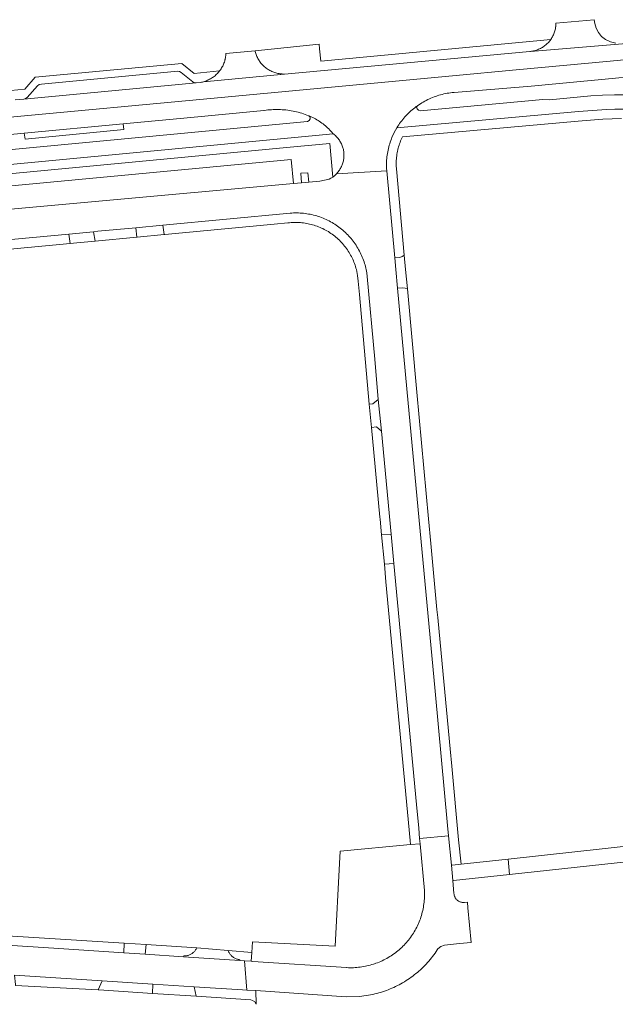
# Model space of a CAD drawing. Extents: x 146402 to 164798, y 455483 to 464134.
# Tile 360 of 575: x 157352 to 157474, y 461726 to 461928. Entities that reach past the tile are written whole.
import ezdxf

# ---------------------------------------------------------------- set-up
doc = ezdxf.new("R2010")
doc.units = 0
doc.header["$LTSCALE"] = 0.2
for name, color, linetype, lineweight in [('B-XX-VH-VERHARDING_ASFALT-GV', 252, 'CONTINUOUS', 18), ('B-XX-VH-VERHARDING_BETONSTRAATSTEEN-GV', 252, 'CONTINUOUS', 18), ('B-XX-VH-VERHARDING_STRAATBAKSTEEN-GV', 252, 'CONTINUOUS', 18), ('B-XX-VH-VERHARDING_TEGEL-GV', 252, 'CONTINUOUS', 18)]:
    doc.layers.add(name, color=color, linetype=linetype, lineweight=lineweight)

msp = doc.modelspace()

# ---------------------------------------------------------------- linework, layer by layer
at = {"layer": 'B-XX-VH-VERHARDING_ASFALT-GV'}
for points in [[(157476.68, 461923.495), (157456.925, 461921.848), (157456.78, 461921.835), (157406.3, 461917.199), (157389.682, 461915.611), (157389.465, 461915.554), (157389.246, 461915.506), (157389.118, 461915.481), (157388.171, 461915.391), (157352.715, 461912.032), (157350.939, 461911.864)], [(157321.669, 461905.634), (157352.099, 461908.507), (157388.928, 461911.939), (157440.906, 461916.859), (157453.942, 461918.035), (157473.302, 461919.855), (157482.533, 461920.724)], [(157482.533, 461920.724), (157473.302, 461919.855), (157453.942, 461918.035), (157440.906, 461916.859), (157388.928, 461911.939), (157352.099, 461908.507), (157321.669, 461905.634)], [(157342.251, 461904.033), (157352.816, 461905.025), (157373.164, 461906.937), (157387.041, 461908.24), (157402.108, 461909.693), (157402.179, 461909.704), (157402.546, 461909.756), (157402.914, 461909.799), (157403.283, 461909.835), (157403.653, 461909.863), (157404.023, 461909.883), (157404.394, 461909.895), (157404.764, 461909.899), (157405.135, 461909.895), (157405.505, 461909.883), (157405.876, 461909.863), (157406.245, 461909.835), (157406.614, 461909.799), (157406.983, 461909.755), (157407.35, 461909.703), (157407.716, 461909.643), (157408.08, 461909.575), (157408.443, 461909.5), (157408.804, 461909.416), (157409.164, 461909.325), (157409.521, 461909.227), (157409.876, 461909.12), (157410.229, 461909.006), (157410.579, 461908.884), (157410.926, 461908.755), (157411.271, 461908.618), (157411.303, 461908.606), (157411.36, 461908.578), (157411.56, 461908.5), (157411.846, 461908.375), (157412.129, 461908.243), (157412.409, 461908.104), (157412.684, 461907.957), (157412.956, 461907.804), (157413.224, 461907.643), (157413.488, 461907.476), (157413.747, 461907.302), (157414.001, 461907.121), (157414.251, 461906.934), (157414.497, 461906.74), (157414.737, 461906.541), (157414.972, 461906.335), (157415.201, 461906.124), (157415.425, 461905.906), (157415.644, 461905.683), (157415.856, 461905.454), (157416.063, 461905.22), (157416.264, 461904.981), (157416.313, 461904.92), (157416.48, 461904.792), (157416.641, 461904.658), (157416.798, 461904.518), (157416.948, 461904.372), (157417.094, 461904.22), (157417.233, 461904.063), (157417.366, 461903.901), (157417.493, 461903.734), (157417.614, 461903.562), (157417.728, 461903.386), (157417.835, 461903.205), (157417.935, 461903.021), (157418.028, 461902.832), (157418.114, 461902.641), (157418.192, 461902.446), (157418.264, 461902.249), (157418.327, 461902.048), (157418.383, 461901.846), (157418.431, 461901.642), (157418.471, 461901.435), (157418.503, 461901.228), (157418.527, 461901.019), (157418.544, 461900.81), (157418.552, 461900.6), (157418.553, 461900.39), (157418.545, 461900.181), (157418.53, 461899.971), (157418.506, 461899.763), (157418.475, 461899.555), (157418.435, 461899.349), (157418.388, 461899.144), (157418.333, 461898.942), (157418.271, 461898.741), (157418.2, 461898.543), (157418.123, 461898.348), (157418.038, 461898.156), (157417.945, 461897.968), (157417.846, 461897.783), (157417.739, 461897.602), (157417.626, 461897.425), (157417.506, 461897.253), (157417.38, 461897.085), (157417.247, 461896.922), (157417.109, 461896.764), (157417.042, 461896.693), (157427.362, 461897.303), (157427.322, 461897.742), (157427.31, 461898.088), (157427.306, 461898.433), (157427.31, 461898.779), (157427.321, 461899.125), (157427.341, 461899.47), (157427.369, 461899.815), (157427.405, 461900.159), (157427.449, 461900.502), (157427.5, 461900.844), (157427.56, 461901.185), (157427.627, 461901.524), (157427.703, 461901.862), (157427.786, 461902.198), (157427.877, 461902.531), (157427.975, 461902.863), (157428.081, 461903.192), (157428.195, 461903.519), (157428.316, 461903.843), (157428.435, 461904.14), (157428.892, 461905.145), (157429.423, 461906.114), (157429.425, 461906.126), (157429.44, 461906.15), (157429.624, 461906.446), (157429.815, 461906.737), (157430.012, 461907.023), (157430.217, 461907.305), (157430.427, 461907.582), (157430.644, 461907.854), (157430.867, 461908.121), (157431.096, 461908.383), (157431.331, 461908.64), (157431.572, 461908.891), (157431.819, 461909.137), (157432.071, 461909.376), (157432.329, 461909.61), (157432.592, 461909.838), (157432.86, 461910.06), (157433.133, 461910.276), (157433.411, 461910.485), (157433.694, 461910.688), (157433.984, 461910.886), (157434.278, 461911.078), (157434.576, 461911.262), (157434.878, 461911.44), (157435.185, 461911.611), (157435.495, 461911.775), (157435.809, 461911.932), (157436.127, 461912.081), (157436.447, 461912.224), (157436.771, 461912.359), (157437.098, 461912.486), (157437.428, 461912.606), (157437.76, 461912.719), (157438.095, 461912.824), (157438.432, 461912.921), (157438.772, 461913.011), (157439.113, 461913.092), (157439.456, 461913.166), (157439.801, 461913.233), (157440.146, 461913.291), (157440.494, 461913.341), (157440.842, 461913.384), (157441.191, 461913.418), (157441.214, 461913.42), (157457.064, 461914.709), (157473.686, 461916.243), (157473.69, 461916.243), (157485.884, 461917.521)], [(157476.624, 461912.945), (157474.189, 461912.921), (157471.756, 461912.837), (157469.326, 461912.693), (157460.851, 461911.855), (157459.433, 461911.974), (157434.253, 461909.643), (157433.877, 461909.76), (157433.596, 461910.036), (157433.508, 461910.383), (157433.694, 461910.688), (157433.411, 461910.485), (157433.133, 461910.276), (157432.86, 461910.06), (157432.592, 461909.838), (157432.329, 461909.61), (157432.071, 461909.376), (157431.819, 461909.137), (157431.572, 461908.891), (157431.331, 461908.64), (157431.096, 461908.383), (157430.867, 461908.121), (157430.644, 461907.854), (157430.427, 461907.582), (157430.217, 461907.305), (157430.012, 461907.023), (157429.815, 461906.737), (157429.624, 461906.446), (157429.44, 461906.15), (157429.425, 461906.126), (157466.801, 461909.462), (157472.563, 461909.877), (157474.248, 461909.97), (157475.935, 461909.999)], [(157305.83, 461894.419), (157416.313, 461904.92), (157416.264, 461904.981), (157416.063, 461905.22), (157415.856, 461905.454), (157415.644, 461905.683), (157415.425, 461905.906), (157415.201, 461906.124), (157414.972, 461906.335), (157414.737, 461906.541), (157414.497, 461906.74), (157414.251, 461906.934), (157414.001, 461907.121), (157413.747, 461907.302), (157413.488, 461907.476), (157413.224, 461907.643), (157412.956, 461907.804), (157412.684, 461907.957), (157412.409, 461908.104), (157412.129, 461908.243), (157411.846, 461908.375), (157411.56, 461908.5), (157411.36, 461908.578), (157411.413, 461908.544), (157411.461, 461908.503), (157411.504, 461908.456), (157411.54, 461908.404), (157411.569, 461908.348), (157411.592, 461908.289), (157411.606, 461908.227), (157411.613, 461908.165), (157411.611, 461908.101), (157411.602, 461908.039), (157411.585, 461907.978), (157411.394, 461907.641), (157411.087, 461907.405), (157342.966, 461900.984)]]:
    msp.add_lwpolyline(points, dxfattribs=at)
at = {"layer": 'B-XX-VH-VERHARDING_BETONSTRAATSTEEN-GV'}
for points in [[(157474.449, 461923.552), (157473.366, 461923.835), (157472.339, 461924.28), (157471.554, 461924.937), (157470.909, 461925.73), (157470.426, 461926.632), (157470.124, 461927.61), (157469.99, 461928.374), (157462.148, 461927.679), (157462.138, 461927.35), (157462.123, 461927.135), (157462.1, 461926.92), (157462.096, 461926.887), (157462.07, 461926.706), (157462.031, 461926.494), (157461.985, 461926.283), (157461.931, 461926.074), (157461.869, 461925.867), (157461.799, 461925.663), (157461.722, 461925.462), (157461.638, 461925.263), (157461.546, 461925.068), (157461.447, 461924.876), (157461.341, 461924.688), (157461.228, 461924.504), (157461.109, 461924.324), (157461.079, 461924.282), (157460.951, 461924.108), (157460.817, 461923.939), (157460.677, 461923.775), (157460.531, 461923.616), (157460.379, 461923.463), (157460.221, 461923.315), (157460.058, 461923.174), (157459.89, 461923.038), (157459.718, 461922.909), (157459.54, 461922.787), (157459.358, 461922.671), (157459.172, 461922.562), (157458.982, 461922.46), (157458.788, 461922.365), (157458.591, 461922.277), (157458.39, 461922.197), (157458.187, 461922.124), (157457.982, 461922.058), (157457.774, 461922.001), (157457.564, 461921.951), (157457.352, 461921.909), (157457.139, 461921.874), (157456.925, 461921.848), (157476.68, 461923.495)], [(157325.803, 461887.227), (157408.167, 461894.7), (157407.727, 461899.648), (157325.389, 461891.899)], [(157333.066, 461881.562), (157361.943, 461884.284), (157367.07, 461884.767), (157367.952, 461884.85), (157375.72, 461885.582), (157381.322, 461886.11), (157407.52, 461888.58), (157407.863, 461888.604), (157408.206, 461888.62), (157408.549, 461888.627), (157408.893, 461888.627), (157409.236, 461888.619), (157409.579, 461888.603), (157409.922, 461888.579), (157410.264, 461888.546), (157410.605, 461888.506), (157410.945, 461888.458), (157411.284, 461888.402), (157411.621, 461888.339), (157411.957, 461888.267), (157412.291, 461888.187), (157412.623, 461888.1), (157412.953, 461888.005), (157413.281, 461887.902), (157413.606, 461887.792), (157413.929, 461887.675), (157414.249, 461887.549), (157414.566, 461887.417), (157414.879, 461887.277), (157415.19, 461887.129), (157415.496, 461886.975), (157415.799, 461886.813), (157416.099, 461886.645), (157416.394, 461886.469), (157416.685, 461886.287), (157416.972, 461886.098), (157417.254, 461885.902), (157417.532, 461885.7), (157417.805, 461885.491), (157418.073, 461885.277), (157418.335, 461885.055), (157418.593, 461884.828), (157418.845, 461884.595), (157419.092, 461884.356), (157419.333, 461884.112), (157419.569, 461883.861), (157419.798, 461883.606), (157420.021, 461883.345), (157420.239, 461883.079), (157420.45, 461882.808), (157420.655, 461882.532), (157420.853, 461882.252), (157421.044, 461881.967), (157421.229, 461881.677), (157421.407, 461881.384), (157421.579, 461881.086), (157421.743, 461880.785), (157421.9, 461880.479), (157422.05, 461880.17), (157422.193, 461879.858), (157422.329, 461879.542), (157422.457, 461879.224), (157422.578, 461878.902), (157422.691, 461878.578), (157422.796, 461878.251), (157422.894, 461877.922), (157422.984, 461877.59), (157423.067, 461877.257), (157423.132, 461876.967), (157423.264, 461876.268), (157423.362, 461875.563), (157424.906, 461858.567), (157425.62, 461850.227), (157426.209, 461844.395), (157426.271, 461843.742), (157428.277, 461822.521), (157428.844, 461816.514), (157433.471, 461766.966), (157433.924, 461762.067), (157434.119, 461759.955), (157440.08, 461760.517), (157439.884, 461762.624), (157437.316, 461790.281), (157431.473, 461852.44), (157429.577, 461873.131), (157429.226, 461876.967), (157429.006, 461879.362), (157427.362, 461897.303), (157417.042, 461896.693), (157416.657, 461896.324), (157416.238, 461895.995), (157415.884, 461895.762), (157415.512, 461895.558), (157413.589, 461895.157), (157411.36, 461894.969), (157409.851, 461894.842), (157408.167, 461894.7), (157325.803, 461887.227)], [(157350.78, 461731.846), (157368.825, 461730.669), (157379.266, 461729.989), (157387.742, 461729.436), (157397.71, 461728.829), (157398.615, 461728.774), (157398.072, 461734.779), (157397.113, 461734.843), (157385.576, 461735.601), (157377.66, 461736.121), (157373.255, 461736.411), (157358.86, 461737.357), (157337.431, 461738.765)]]:
    msp.add_lwpolyline(points, dxfattribs=at)
for points in [[(157400.304, 461921.814), (157400.263, 461921.989), (157394.283, 461921.429), (157394.27, 461921.205), (157394.25, 461920.982), (157394.221, 461920.759), (157394.185, 461920.538), (157394.14, 461920.318), (157394.106, 461920.174), (157394.088, 461920.1), (157394.028, 461919.884), (157393.96, 461919.67), (157393.885, 461919.459), (157393.802, 461919.25), (157393.712, 461919.045), (157393.615, 461918.843), (157393.51, 461918.644), (157393.399, 461918.449), (157393.281, 461918.259), (157393.155, 461918.073), (157393.024, 461917.891), (157392.975, 461917.827), (157392.835, 461917.652), (157392.688, 461917.482), (157392.536, 461917.317), (157392.378, 461917.158), (157392.214, 461917.005), (157392.045, 461916.857), (157391.871, 461916.716), (157391.692, 461916.581), (157391.508, 461916.452), (157391.32, 461916.33), (157391.127, 461916.215), (157390.931, 461916.107), (157390.731, 461916.006), (157390.527, 461915.912), (157390.32, 461915.825), (157390.11, 461915.746), (157389.897, 461915.674), (157389.682, 461915.611), (157406.3, 461917.199), (157406.079, 461917.2), (157405.859, 461917.209), (157405.639, 461917.225), (157405.42, 461917.25), (157405.201, 461917.283), (157404.984, 461917.323), (157404.769, 461917.372), (157404.556, 461917.428), (157404.344, 461917.491), (157404.136, 461917.563), (157403.93, 461917.642), (157403.727, 461917.728), (157403.527, 461917.822), (157403.33, 461917.923), (157403.138, 461918.031), (157402.95, 461918.146), (157402.765, 461918.267), (157402.586, 461918.395), (157402.411, 461918.53), (157402.241, 461918.671), (157402.076, 461918.818), (157401.917, 461918.97), (157401.764, 461919.129), (157401.616, 461919.293), (157401.474, 461919.462), (157401.339, 461919.636), (157401.21, 461919.815), (157401.087, 461919.999), (157400.971, 461920.186), (157400.862, 461920.378), (157400.761, 461920.574), (157400.666, 461920.773), (157400.578, 461920.976), (157400.498, 461921.182), (157400.426, 461921.39), (157400.361, 461921.601)], [(157384.762, 461917.75), (157384.37, 461917.798), (157356.345, 461915.143), (157355.9, 461915.048), (157355.523, 461914.794), (157353.385, 461912.398), (157353.082, 461912.157), (157352.715, 461912.032), (157388.171, 461915.391), (157387.778, 461915.415), (157387.444, 461915.624), (157385.099, 461917.545)], [(157367.364, 461882.825), (157367.07, 461884.767), (157361.943, 461884.284), (157362.253, 461882.343), (157363.65, 461882.475)], [(157381.576, 461884.166), (157381.322, 461886.11), (157375.72, 461885.582), (157375.98, 461883.639), (157376.017, 461883.642)], [(157431.239, 461876.967), (157430.968, 461879.936), (157430.535, 461879.675), (157430.077, 461879.46), (157429.006, 461879.362), (157429.226, 461876.967), (157429.577, 461873.131), (157430.684, 461873.233), (157431.149, 461873.137), (157431.602, 461872.996)], [(157426.209, 461844.395), (157425.62, 461850.227), (157424.521, 461849.371), (157423.75, 461849.295), (157424.218, 461844.486), (157425.239, 461844.596), (157426.271, 461843.742)], [(157428.844, 461816.514), (157428.277, 461822.521), (157426.289, 461822.422), (157426.863, 461816.363)], [(157440.643, 461754.453), (157440.08, 461760.517), (157434.119, 461759.955), (157434.22, 461758.867), (157435.11, 461749.243), (157435.124, 461748.897), (157435.13, 461748.55), (157435.129, 461748.203), (157435.119, 461747.857), (157435.101, 461747.51), (157435.075, 461747.165), (157435.042, 461746.82), (157435, 461746.476), (157434.95, 461746.133), (157434.893, 461745.791), (157434.827, 461745.45), (157434.754, 461745.111), (157434.673, 461744.774), (157434.584, 461744.439), (157434.488, 461744.106), (157434.384, 461743.775), (157434.272, 461743.447), (157434.153, 461743.122), (157434.026, 461742.799), (157433.892, 461742.479), (157433.812, 461742.299), (157433.667, 461741.985), (157433.515, 461741.674), (157433.355, 461741.366), (157433.189, 461741.063), (157433.015, 461740.763), (157432.835, 461740.468), (157432.648, 461740.176), (157432.454, 461739.889), (157432.253, 461739.607), (157432.047, 461739.33), (157431.833, 461739.057), (157431.614, 461738.789), (157431.388, 461738.526), (157431.157, 461738.269), (157430.919, 461738.017), (157430.676, 461737.771), (157430.427, 461737.53), (157430.173, 461737.295), (157429.913, 461737.066), (157429.648, 461736.843), (157429.378, 461736.626), (157429.131, 461736.437), (157428.849, 461736.229), (157428.562, 461736.028), (157428.27, 461735.833), (157427.975, 461735.645), (157427.674, 461735.464), (157427.37, 461735.29), (157427.062, 461735.122), (157426.751, 461734.962), (157426.435, 461734.809), (157426.117, 461734.663), (157425.795, 461734.524), (157425.47, 461734.393), (157425.142, 461734.269), (157424.811, 461734.153), (157424.642, 461734.097), (157424.309, 461733.993), (157423.973, 461733.897), (157423.635, 461733.808), (157423.296, 461733.727), (157422.954, 461733.654), (157422.611, 461733.589), (157422.267, 461733.532), (157421.921, 461733.483), (157421.575, 461733.441), (157421.227, 461733.407), (157420.879, 461733.382), (157420.53, 461733.364), (157420.181, 461733.355), (157419.832, 461733.353), (157419.483, 461733.36), (157419.134, 461733.374), (157419.048, 461733.379), (157399.829, 461734.664), (157399.48, 461734.687), (157398.072, 461734.779), (157398.615, 461728.774), (157400.429, 461728.663), (157418.98, 461727.402), (157421.757, 461727.461), (157424.502, 461727.88), (157424.904, 461727.973), (157425.305, 461728.073), (157425.703, 461728.181), (157426.1, 461728.297), (157426.494, 461728.421), (157426.885, 461728.552), (157427.274, 461728.691), (157427.66, 461728.837), (157428.043, 461728.991), (157428.423, 461729.152), (157428.8, 461729.32), (157429.174, 461729.496), (157429.544, 461729.679), (157429.911, 461729.869), (157430.273, 461730.066), (157430.632, 461730.27), (157430.987, 461730.481), (157431.338, 461730.699), (157431.685, 461730.924), (157432.027, 461731.155), (157432.364, 461731.393), (157432.697, 461731.637), (157433.025, 461731.888), (157433.348, 461732.145), (157433.666, 461732.408), (157433.979, 461732.677), (157434.286, 461732.953), (157434.589, 461733.234), (157434.885, 461733.521), (157435.177, 461733.814), (157435.462, 461734.113), (157435.742, 461734.416), (157436.015, 461734.726), (157436.283, 461735.04), (157436.544, 461735.36), (157436.799, 461735.684), (157437.048, 461736.014), (157437.29, 461736.348), (157437.526, 461736.687), (157437.756, 461737.03), (157437.891, 461737.24), (157438.477, 461737.747), (157439.212, 461737.991), (157442.327, 461738.32), (157444.742, 461738.576), (157444.066, 461745.67), (157443.951, 461746.867), (157443.358, 461746.778), (157443.232, 461746.77), (157443.106, 461746.771), (157442.98, 461746.779), (157442.854, 461746.795), (157442.73, 461746.82), (157442.608, 461746.852), (157442.488, 461746.891), (157442.371, 461746.938), (157442.257, 461746.993), (157442.147, 461747.054), (157442.041, 461747.123), (157441.939, 461747.198), (157441.843, 461747.279), (157441.751, 461747.367), (157441.666, 461747.459), (157441.586, 461747.558), (157441.513, 461747.661), (157441.446, 461747.768), (157441.387, 461747.879), (157441.334, 461747.994), (157441.289, 461748.112), (157441.252, 461748.233), (157441.222, 461748.356), (157441.2, 461748.48), (157441.186, 461748.605), (157440.937, 461751.281)], [(157377.867, 461738.109), (157373.387, 461738.395), (157373.255, 461736.411), (157377.66, 461736.121)], [(157394.71, 461736.921), (157388.275, 461737.444), (157388.269, 461737.431), (157388.202, 461737.297), (157388.128, 461737.165), (157388.047, 461737.038), (157387.96, 461736.916), (157387.866, 461736.798), (157387.766, 461736.685), (157387.66, 461736.578), (157387.548, 461736.476), (157387.432, 461736.381), (157387.31, 461736.292), (157387.184, 461736.209), (157387.054, 461736.134), (157386.92, 461736.065), (157386.782, 461736.004), (157386.641, 461735.949), (157386.498, 461735.903), (157386.352, 461735.864), (157386.205, 461735.833), (157386.056, 461735.81), (157385.906, 461735.795), (157385.756, 461735.787), (157385.605, 461735.788), (157385.576, 461735.601), (157397.113, 461734.843), (157397.128, 461735.001), (157396.976, 461735.024), (157396.826, 461735.055), (157396.677, 461735.093), (157396.53, 461735.14), (157396.387, 461735.194), (157396.246, 461735.255), (157396.108, 461735.323), (157395.975, 461735.399), (157395.845, 461735.481), (157395.72, 461735.57), (157395.599, 461735.666), (157395.484, 461735.767), (157395.374, 461735.875), (157395.27, 461735.988), (157395.172, 461736.106), (157395.081, 461736.229), (157394.995, 461736.357), (157394.917, 461736.489), (157394.846, 461736.625)], [(157368.825, 461730.669), (157350.78, 461731.846), (157351.021, 461729.876), (157350.974, 461729.671), (157367.998, 461728.791)], [(157387.742, 461729.436), (157379.266, 461729.989), (157379.169, 461728.051), (157388.163, 461727.5)]]:
    msp.add_lwpolyline(points, close=True, dxfattribs=at)
at = {"layer": 'B-XX-VH-VERHARDING_STRAATBAKSTEEN-GV'}
for points in [[(157506.175, 461761.097), (157506.071, 461761.793), (157500, 461761.138), (157499.055, 461761.036), (157499.074, 461760.808), (157452.332, 461755.724), (157452.597, 461752.541), (157499.409, 461757.599), (157499.451, 461757.359), (157500, 461757.418), (157502.137, 461757.648), (157506.509, 461758.119), (157506.409, 461758.847), (157507.287, 461758.939), (157507.037, 461761.145)], [(157452.597, 461752.541), (157452.332, 461755.724), (157442.639, 461754.67), (157440.809, 461754.471), (157440.643, 461754.453), (157440.937, 461751.281), (157441.096, 461751.298)]]:
    msp.add_lwpolyline(points, close=True, dxfattribs=at)
at = {"layer": 'B-XX-VH-VERHARDING_TEGEL-GV'}
for points in [[(157460.951, 461924.108), (157461.079, 461924.282), (157413.77, 461919.87), (157413.536, 461922.359), (157413.444, 461923.317), (157400.263, 461921.989), (157400.304, 461921.814), (157400.361, 461921.601), (157400.426, 461921.39), (157400.498, 461921.182), (157400.578, 461920.976), (157400.666, 461920.773), (157400.761, 461920.574), (157400.862, 461920.378), (157400.971, 461920.186), (157401.087, 461919.999), (157401.21, 461919.815), (157401.339, 461919.636), (157401.474, 461919.462), (157401.616, 461919.293), (157401.764, 461919.129), (157401.917, 461918.97), (157402.076, 461918.818), (157402.241, 461918.671), (157402.411, 461918.53), (157402.586, 461918.395), (157402.765, 461918.267), (157402.95, 461918.146), (157403.138, 461918.031), (157403.33, 461917.923), (157403.527, 461917.822), (157403.727, 461917.728), (157403.93, 461917.642), (157404.136, 461917.563), (157404.344, 461917.491), (157404.556, 461917.428), (157404.769, 461917.372), (157404.984, 461917.323), (157405.201, 461917.283), (157405.42, 461917.25), (157405.639, 461917.225), (157405.859, 461917.209), (157406.079, 461917.2), (157406.3, 461917.199), (157456.78, 461921.835), (157456.925, 461921.848), (157457.139, 461921.874), (157457.352, 461921.909), (157457.564, 461921.951), (157457.774, 461922.001), (157457.982, 461922.058), (157458.187, 461922.124), (157458.39, 461922.197), (157458.591, 461922.277), (157458.788, 461922.365), (157458.982, 461922.46), (157459.172, 461922.562), (157459.358, 461922.671), (157459.54, 461922.787), (157459.718, 461922.909), (157459.89, 461923.038), (157460.058, 461923.174), (157460.221, 461923.315), (157460.379, 461923.463), (157460.531, 461923.616), (157460.677, 461923.775), (157460.817, 461923.939)], [(157373.3, 461905.772), (157373.164, 461906.937), (157352.816, 461905.025), (157352.985, 461903.794)], [(157411.36, 461894.969), (157411.108, 461896.905), (157409.658, 461896.78), (157409.851, 461894.842)], [(157409.236, 461888.619), (157408.893, 461888.627), (157408.549, 461888.627), (157408.206, 461888.62), (157407.863, 461888.604), (157407.52, 461888.58), (157381.322, 461886.11), (157381.576, 461884.166), (157381.73, 461884.181), (157404.215, 461886.303), (157406.989, 461886.565), (157407.375, 461886.601), (157407.673, 461886.627), (157407.993, 461886.647), (157408.314, 461886.659), (157408.635, 461886.663), (157408.955, 461886.659), (157409.276, 461886.646), (157409.596, 461886.626), (157409.916, 461886.598), (157410.235, 461886.562), (157410.553, 461886.519), (157410.869, 461886.467), (157411.184, 461886.407), (157411.498, 461886.339), (157411.81, 461886.264), (157412.12, 461886.181), (157412.428, 461886.09), (157412.733, 461885.992), (157413.036, 461885.886), (157413.336, 461885.772), (157413.633, 461885.651), (157413.927, 461885.523), (157414.218, 461885.387), (157414.505, 461885.244), (157414.789, 461885.094), (157415.069, 461884.937), (157415.345, 461884.773), (157415.616, 461884.603), (157415.883, 461884.425), (157416.146, 461884.241), (157416.405, 461884.051), (157416.658, 461883.854), (157416.906, 461883.65), (157417.149, 461883.441), (157417.387, 461883.226), (157417.62, 461883.005), (157417.846, 461882.778), (157418.067, 461882.545), (157418.283, 461882.307), (157418.492, 461882.064), (157418.695, 461881.815), (157418.892, 461881.562), (157419.082, 461881.304), (157419.266, 461881.041), (157419.444, 461880.774), (157419.615, 461880.502), (157419.778, 461880.226), (157419.935, 461879.946), (157420.085, 461879.663), (157420.228, 461879.375), (157420.363, 461879.084), (157420.492, 461878.79), (157420.613, 461878.493), (157420.726, 461878.193), (157420.832, 461877.89), (157420.93, 461877.585), (157421.021, 461877.277), (157421.104, 461876.967), (157421.346, 461875.784), (157421.477, 461874.584), (157421.725, 461871.819), (157423.75, 461849.295), (157424.521, 461849.371), (157425.62, 461850.227), (157424.906, 461858.567), (157423.362, 461875.563), (157423.264, 461876.268), (157423.132, 461876.967), (157423.067, 461877.257), (157422.984, 461877.59), (157422.894, 461877.922), (157422.796, 461878.251), (157422.691, 461878.578), (157422.578, 461878.902), (157422.457, 461879.224), (157422.329, 461879.542), (157422.193, 461879.858), (157422.05, 461880.17), (157421.9, 461880.479), (157421.743, 461880.785), (157421.579, 461881.086), (157421.407, 461881.384), (157421.229, 461881.677), (157421.044, 461881.967), (157420.853, 461882.252), (157420.655, 461882.532), (157420.45, 461882.808), (157420.239, 461883.079), (157420.021, 461883.345), (157419.798, 461883.606), (157419.569, 461883.861), (157419.333, 461884.112), (157419.092, 461884.356), (157418.845, 461884.595), (157418.593, 461884.828), (157418.335, 461885.055), (157418.073, 461885.277), (157417.805, 461885.491), (157417.532, 461885.7), (157417.254, 461885.902), (157416.972, 461886.098), (157416.685, 461886.287), (157416.394, 461886.469), (157416.099, 461886.645), (157415.799, 461886.813), (157415.496, 461886.975), (157415.19, 461887.129), (157414.879, 461887.277), (157414.566, 461887.417), (157414.249, 461887.549), (157413.929, 461887.675), (157413.606, 461887.792), (157413.281, 461887.902), (157412.953, 461888.005), (157412.623, 461888.1), (157412.291, 461888.187), (157411.957, 461888.267), (157411.621, 461888.339), (157411.284, 461888.402), (157410.945, 461888.458), (157410.605, 461888.506), (157410.264, 461888.546), (157409.922, 461888.579), (157409.579, 461888.603)], [(157375.98, 461883.639), (157375.72, 461885.582), (157367.952, 461884.85), (157367.07, 461884.767), (157367.364, 461882.825), (157367.414, 461882.83)], [(157362.253, 461882.343), (157361.943, 461884.284), (157333.066, 461881.562), (157333.318, 461879.613), (157341.426, 461880.378), (157343.355, 461880.56), (157346.526, 461880.859), (157348.462, 461881.042)], [(157431.149, 461873.137), (157430.684, 461873.233), (157429.577, 461873.131), (157431.473, 461852.44), (157437.316, 461790.281), (157439.884, 461762.624), (157440.08, 461760.517), (157440.643, 461754.453), (157440.809, 461754.471), (157442.639, 461754.67), (157442.134, 461759.673), (157440.712, 461774.834), (157440.376, 461778.42), (157438.324, 461800.293), (157437.848, 461805.371), (157437.689, 461807.064), (157436.43, 461820.631), (157435.958, 461825.709), (157433.541, 461851.755), (157431.602, 461872.996)], [(157426.271, 461843.742), (157425.239, 461844.596), (157424.218, 461844.486), (157424.719, 461839.336), (157425.946, 461826.049), (157425.983, 461825.657), (157426.289, 461822.422), (157428.277, 461822.521)], [(157433.471, 461766.966), (157428.844, 461816.514), (157426.863, 461816.363), (157427.204, 461812.763), (157432.197, 461759.522), (157432.246, 461758.731), (157434.22, 461758.867), (157434.119, 461759.955), (157433.924, 461762.067)], [(157435.11, 461749.243), (157434.22, 461758.867), (157432.246, 461758.731), (157417.757, 461757.329), (157417.613, 461754.777), (157416.735, 461737.775), (157399.779, 461738.692), (157399.617, 461736.522), (157399.48, 461734.687), (157399.829, 461734.664), (157419.048, 461733.379), (157419.134, 461733.374), (157419.483, 461733.36), (157419.832, 461733.353), (157420.181, 461733.355), (157420.53, 461733.364), (157420.879, 461733.382), (157421.227, 461733.407), (157421.575, 461733.441), (157421.921, 461733.483), (157422.267, 461733.532), (157422.611, 461733.589), (157422.954, 461733.654), (157423.296, 461733.727), (157423.635, 461733.808), (157423.973, 461733.897), (157424.309, 461733.993), (157424.642, 461734.097), (157424.811, 461734.153), (157425.142, 461734.269), (157425.47, 461734.393), (157425.795, 461734.524), (157426.117, 461734.663), (157426.435, 461734.809), (157426.751, 461734.962), (157427.062, 461735.122), (157427.37, 461735.29), (157427.674, 461735.464), (157427.975, 461735.645), (157428.27, 461735.833), (157428.562, 461736.028), (157428.849, 461736.229), (157429.131, 461736.437), (157429.378, 461736.626), (157429.648, 461736.843), (157429.913, 461737.066), (157430.173, 461737.295), (157430.427, 461737.53), (157430.676, 461737.771), (157430.919, 461738.017), (157431.157, 461738.269), (157431.388, 461738.526), (157431.614, 461738.789), (157431.833, 461739.057), (157432.047, 461739.33), (157432.253, 461739.607), (157432.454, 461739.889), (157432.648, 461740.176), (157432.835, 461740.468), (157433.015, 461740.763), (157433.189, 461741.063), (157433.355, 461741.366), (157433.515, 461741.674), (157433.667, 461741.985), (157433.812, 461742.299), (157433.892, 461742.479), (157434.026, 461742.799), (157434.153, 461743.122), (157434.272, 461743.447), (157434.384, 461743.775), (157434.488, 461744.106), (157434.584, 461744.439), (157434.673, 461744.774), (157434.754, 461745.111), (157434.827, 461745.45), (157434.893, 461745.791), (157434.95, 461746.133), (157435, 461746.476), (157435.042, 461746.82), (157435.075, 461747.165), (157435.101, 461747.51), (157435.119, 461747.857), (157435.129, 461748.203), (157435.13, 461748.55), (157435.124, 461748.897)], [(157373.387, 461738.395), (157337.195, 461740.708), (157337.045, 461738.787), (157337.238, 461738.775), (157337.431, 461738.765), (157358.86, 461737.357), (157373.255, 461736.411)], [(157388.275, 461737.444), (157377.867, 461738.109), (157377.66, 461736.121), (157385.576, 461735.601), (157385.605, 461735.788), (157385.756, 461735.787), (157385.906, 461735.795), (157386.056, 461735.81), (157386.205, 461735.833), (157386.352, 461735.864), (157386.498, 461735.903), (157386.641, 461735.949), (157386.782, 461736.004), (157386.92, 461736.065), (157387.054, 461736.134), (157387.184, 461736.209), (157387.31, 461736.292), (157387.432, 461736.381), (157387.548, 461736.476), (157387.66, 461736.578), (157387.766, 461736.685), (157387.866, 461736.798), (157387.96, 461736.916), (157388.047, 461737.038), (157388.128, 461737.165), (157388.202, 461737.297), (157388.269, 461737.431)], [(157399.617, 461736.522), (157394.71, 461736.921), (157394.846, 461736.625), (157394.917, 461736.489), (157394.995, 461736.357), (157395.081, 461736.229), (157395.172, 461736.106), (157395.27, 461735.988), (157395.374, 461735.875), (157395.484, 461735.767), (157395.599, 461735.666), (157395.72, 461735.57), (157395.845, 461735.481), (157395.975, 461735.399), (157396.108, 461735.323), (157396.246, 461735.255), (157396.387, 461735.194), (157396.53, 461735.14), (157396.677, 461735.093), (157396.826, 461735.055), (157396.976, 461735.024), (157397.128, 461735.001), (157397.113, 461734.843), (157398.072, 461734.779), (157399.48, 461734.687)], [(157379.266, 461729.989), (157368.825, 461730.669), (157367.998, 461728.791), (157368.155, 461728.783), (157379.169, 461728.051)], [(157397.71, 461728.829), (157387.742, 461729.436), (157388.163, 461727.5), (157399.382, 461726.778), (157399.764, 461726.638), (157400.195, 461726.349), (157400.502, 461725.834), (157400.429, 461728.663), (157398.615, 461728.774)]]:
    msp.add_lwpolyline(points, close=True, dxfattribs=at)
for points in [[(157350.939, 461911.864), (157352.715, 461912.032), (157353.082, 461912.157), (157353.385, 461912.398), (157355.523, 461914.794), (157355.9, 461915.048), (157356.345, 461915.143), (157384.37, 461917.798), (157384.762, 461917.75), (157385.099, 461917.545), (157387.444, 461915.624), (157387.778, 461915.415), (157388.171, 461915.391), (157389.118, 461915.481), (157389.246, 461915.506), (157389.465, 461915.554), (157389.682, 461915.611), (157389.897, 461915.674), (157390.11, 461915.746), (157390.32, 461915.825), (157390.527, 461915.912), (157390.731, 461916.006), (157390.931, 461916.107), (157391.127, 461916.215), (157391.32, 461916.33), (157391.508, 461916.452), (157391.692, 461916.581), (157391.871, 461916.716), (157392.045, 461916.857), (157392.214, 461917.005), (157392.378, 461917.158), (157392.536, 461917.317), (157392.688, 461917.482), (157392.835, 461917.652), (157392.975, 461917.827), (157387.718, 461917.339), (157385.219, 461919.386), (157355.06, 461916.528), (157352.896, 461914.103), (157345.643, 461913.429)], [(157475.935, 461909.999), (157474.248, 461909.97), (157472.563, 461909.877), (157466.801, 461909.462), (157429.425, 461906.126), (157429.423, 461906.114), (157428.892, 461905.145), (157428.435, 461904.14), (157428.316, 461903.843), (157428.195, 461903.519), (157428.081, 461903.192), (157427.975, 461902.863), (157427.877, 461902.531), (157427.786, 461902.198), (157427.703, 461901.862), (157427.627, 461901.524), (157427.56, 461901.185), (157427.5, 461900.844), (157427.449, 461900.502), (157427.405, 461900.159), (157427.369, 461899.815), (157427.341, 461899.47), (157427.321, 461899.125), (157427.31, 461898.779), (157427.306, 461898.433), (157427.31, 461898.088), (157427.322, 461897.742), (157427.362, 461897.303), (157429.006, 461879.362), (157430.077, 461879.46), (157430.535, 461879.675), (157430.968, 461879.936), (157429.348, 461897.677), (157429.335, 461897.841), (157429.317, 461898.158), (157429.307, 461898.475), (157429.305, 461898.734), (157429.305, 461898.792), (157429.311, 461899.109), (157429.324, 461899.426), (157429.346, 461899.743), (157429.376, 461900.059), (157429.414, 461900.374), (157429.459, 461900.688), (157429.513, 461901.001), (157429.574, 461901.312), (157429.644, 461901.621), (157429.667, 461901.718), (157429.72, 461901.929), (157429.805, 461902.235), (157429.898, 461902.538), (157429.998, 461902.84), (157430.105, 461903.138), (157430.22, 461903.434), (157430.343, 461903.726), (157430.473, 461904.016), (157430.61, 461904.302), (157466.721, 461907.527), (157471.802, 461907.909), (157475.662, 461908.074)], [(157306.97, 461892.587), (157407.485, 461902.137), (157415.655, 461902.913), (157416.238, 461895.995), (157416.657, 461896.324), (157417.042, 461896.693), (157417.109, 461896.764), (157417.247, 461896.922), (157417.38, 461897.085), (157417.506, 461897.253), (157417.626, 461897.425), (157417.739, 461897.602), (157417.846, 461897.783), (157417.945, 461897.968), (157418.038, 461898.156), (157418.123, 461898.348), (157418.2, 461898.543), (157418.271, 461898.741), (157418.333, 461898.942), (157418.388, 461899.144), (157418.435, 461899.349), (157418.475, 461899.555), (157418.506, 461899.763), (157418.53, 461899.971), (157418.545, 461900.181), (157418.553, 461900.39), (157418.552, 461900.6), (157418.544, 461900.81), (157418.527, 461901.019), (157418.503, 461901.228), (157418.471, 461901.435), (157418.431, 461901.642), (157418.383, 461901.846), (157418.327, 461902.048), (157418.264, 461902.249), (157418.192, 461902.446), (157418.114, 461902.641), (157418.028, 461902.832), (157417.935, 461903.021), (157417.835, 461903.205), (157417.728, 461903.386), (157417.614, 461903.562), (157417.493, 461903.734), (157417.366, 461903.901), (157417.233, 461904.063), (157417.094, 461904.22), (157416.948, 461904.372), (157416.798, 461904.518), (157416.641, 461904.658), (157416.48, 461904.792), (157416.313, 461904.92), (157305.83, 461894.419)]]:
    msp.add_lwpolyline(points, dxfattribs=at)

doc.saveas('drawing.dxf')
